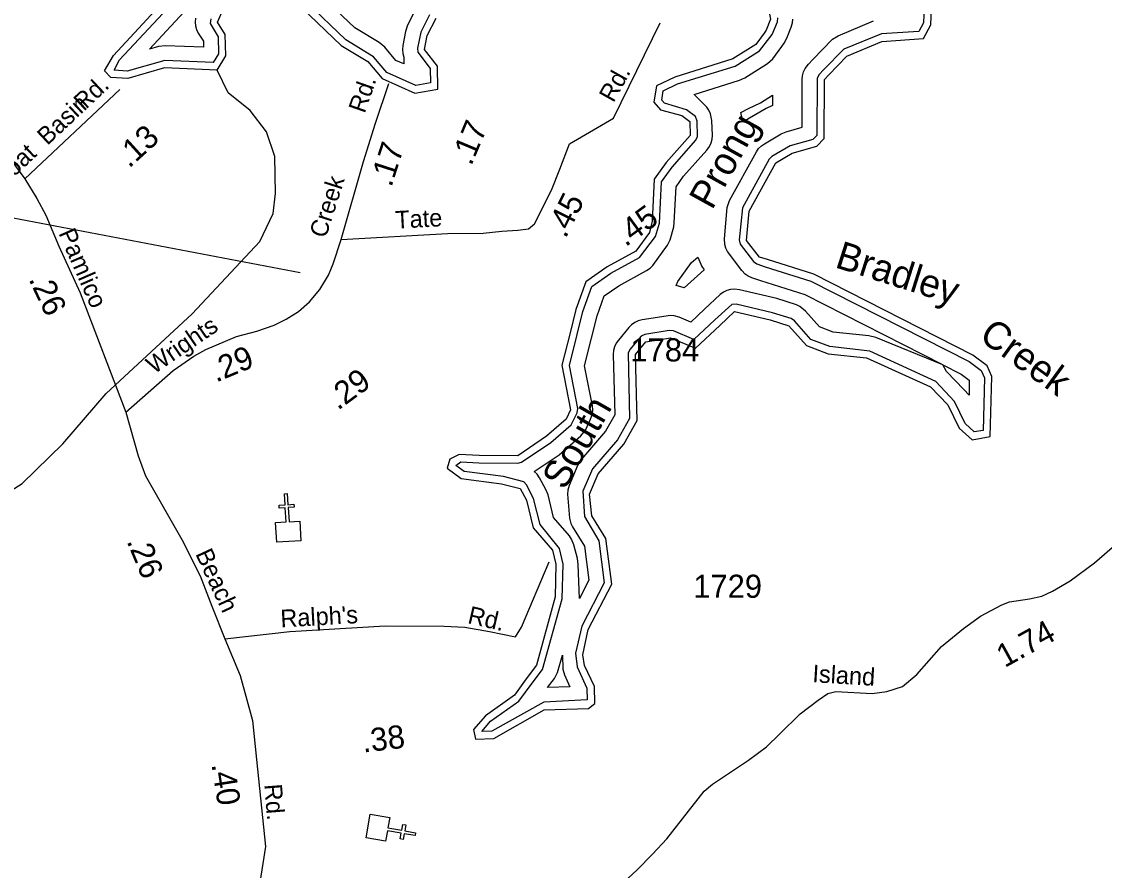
# Model space of a CAD drawing. Extents: x 2532689 to 2764727, y 536648 to 732970.
# Drawn here: x 2713417 to 2719274, y 608605 to 613194 of the extents above; entities that cross this region are included whole.
import ezdxf

# ---------------------------------------------------------------- set-up
doc = ezdxf.new("R2010")
doc.units = 0
for name, color, linetype in [('Exist Cultural Church CELL', 7, 'Continuous'), ('Exist Hydrographic Buffer Line', 7, 'Continuous'), ('Exist Hydrographic Creek Double Shore', 7, 'Continuous'), ('Exist Hydrographic Creek Single Shore', 7, 'Continuous'), ('Exist Hydrographic Creek Single Shore Label', 7, 'Continuous'), ('Exist Hydrographic River Shore', 7, 'Continuous'), ('Exist Road Secondary Mileage Hundredths English Label', 7, 'Continuous'), ('Exist Road Secondary Type 41 Attributed', 7, 'Continuous'), ('Exist Road Secondary Type 51 Attributed', 7, 'Continuous'), ('Exist Road Secondary Type 51 Label', 7, 'Continuous'), ('Exist Road Secondary Type 51 Number Label', 7, 'Continuous')]:
    doc.layers.add(name, color=color, linetype=linetype)

msp = doc.modelspace()

# ---------------------------------------------------------------- linework, layer by layer
at = {"layer": 'Exist Cultural Church CELL'}
for points in [[(2714790.4, 610485.5), (2714847.2, 610489), (2714842.6, 610565), (2714810.6, 610563.1), (2714809.7, 610579), (2714841.6, 610581), (2714838, 610641), (2714854, 610642), (2714857.6, 610581.9), (2714889.6, 610583.9), (2714890.5, 610567.9), (2714858.6, 610566), (2714863.2, 610490), (2714920.8, 610493.4), (2714927.2, 610387.1), (2714796.8, 610379.2)], [(2715407.9, 608891), (2715398.1, 608834.9), (2715473.1, 608821.7), (2715478.6, 608853.2), (2715494.4, 608850.4), (2715488.8, 608818.9), (2715548, 608808.5), (2715545.2, 608792.7), (2715486, 608803.1), (2715480.5, 608771.6), (2715464.7, 608774.4), (2715470.3, 608805.9), (2715395.3, 608819.1), (2715385.2, 608762.4), (2715280.3, 608780.8), (2715303, 608909.5)]]:
    msp.add_lwpolyline(points, close=True, dxfattribs=at)
at = {"layer": 'Exist Hydrographic Buffer Line'}
for points in [[(2715554.8, 613273), (2715503.9, 613173.9), (2715492.6, 613140.8), (2715478.7, 613064.7), (2715476.6, 613043), (2715478.5, 613022.2), (2715484, 613002), (2715484.6, 612965), (2715440.8, 612984.4), (2715381.7, 613055), (2715351.2, 613081.1), (2715218.9, 613160.3), (2715014.7, 613355.7)], [(2714439.7, 613208.7), (2714436.2, 613184.5), (2714479.1, 613112.1), (2714481.5, 613020.4), (2714452, 612973), (2714191.2, 612983.5), (2713987.6, 612926.7), (2713917.6, 612931.3), (2713946.1, 612987.4), (2714259, 613325.1)], [(2715623.3, 613231.2), (2715575.3, 613137.4), (2715557.4, 613050.3), (2715559.3, 613029.3), (2715625.9, 612939.8), (2715628, 612862.8), (2715549, 612849.2), (2715391.6, 612918.8), (2715320.4, 613003.7), (2715170.3, 613096.2), (2714959.5, 613297.9)], [(2718301.2, 613318.4), (2718295.9, 613187.4), (2718270.9, 613141.2), (2718067.9, 613127), (2717865.3, 613044.1), (2717754.2, 612933.1), (2717730.8, 612908.4), (2717720.3, 612887.7), (2717718.7, 612578.9), (2717696.7, 612556.8), (2717574.7, 612521.4), (2717475.5, 612464.6), (2717460.9, 612450.1), (2717316.8, 612187.5), (2717298.9, 612013.3), (2717304.1, 611990.1), (2717376, 611896.4), (2717394.1, 611883.4), (2717439.4, 611868.8), (2717686.5, 611790.6), (2718541.8, 611355.4), (2718607.6, 611307.5), (2718625.4, 611267.5), (2718617.8, 610984), (2718570.3, 610975.8)], [(2714357.5, 613212.3), (2714355.6, 613191.5), (2714357.5, 613170.7), (2714363, 613150.4), (2714371.8, 613131.5), (2714399.7, 613087.7), (2714400.5, 613055.1), (2714194.5, 613063.4), (2714156.5, 613058.8), (2714108.5, 613044.9), (2714317.7, 613270.7)], [(2716494.7, 611044.9), (2716504, 611074.1), (2716505.8, 611094.9), (2716504, 611115.7), (2716461.7, 611332.4), (2716500.1, 611482.1), (2716529.8, 611603.1), (2716568.8, 611711.2), (2716647.1, 611765.8), (2716797.2, 611847.7), (2716817.1, 611861.1), (2716831.8, 611875.9), (2716910.2, 611984.4), (2716925.5, 612013.5), (2716944.2, 612084.9), (2716947.5, 612108.4), (2716956.9, 612300.3), (2716997.7, 612357.6), (2717123.4, 612499.3), (2717137.8, 612519), (2717146.4, 612537.9), (2717151.9, 612558.1), (2717153.8, 612579), (2717150.7, 612659.1), (2717143.5, 612695.5), (2717134.7, 612714.4), (2717122.8, 612731.5), (2717108, 612746.3), (2717054.5, 612800.7), (2717300.4, 612877.6), (2717328.5, 612890.5), (2717451.5, 612967.8), (2717479.8, 612992.3), (2717529.4, 613059.8), (2717541.7, 613076.5), (2717556.7, 613104.3), (2717579.7, 613164.3), (2717586, 613186.4), (2717587.7, 613207.2)], [(2716845.2, 612031.2), (2716866.5, 612104.5), (2716878.2, 612327.6), (2716935, 612407.6), (2717063.8, 612552.4), (2717073.2, 612572), (2717070.7, 612655.9), (2717061.5, 612680.1), (2717012.5, 612717.7), (2716894.2, 612752.3), (2716879.2, 612769.9), (2716887.8, 612820.1), (2716965.3, 612856.7), (2717276.8, 612953.9), (2717409.1, 613035.6), (2717465, 613107.2), (2717476.9, 613123.7), (2717505, 613192.9), (2717507.3, 613214.2)], [(2718400.7, 611337.3), (2717655.9, 611716.2), (2717415.2, 611792.6), (2717366.8, 611808.2), (2717347.7, 611817), (2717330.5, 611829), (2717312.7, 611847.5), (2717234.8, 611950.1), (2717225.9, 611969), (2717220.4, 611989.3), (2717219.2, 612019.9), (2717233.5, 612189), (2717246.5, 612226), (2717391.8, 612490.2), (2717403.7, 612507.3), (2717418.5, 612522.1), (2717434.9, 612533.6), (2717524.9, 612586.4), (2717552.4, 612598.3), (2717638.9, 612623.3), (2717639.7, 612881.1), (2717641.4, 612901.6), (2717646.9, 612921.8), (2717655.7, 612940.8), (2717673, 612963.6), (2717696.5, 612988.4), (2717803.4, 613099.2), (2717834.1, 613117.8), (2718024.2, 613197.7)], [(2717320.3, 612650.2), (2717306.5, 612703), (2717348.2, 612724.9), (2717413.8, 612755), (2717479.4, 612796.3), (2717479.2, 612739.7), (2717443.9, 612724.4), (2717353.9, 612671.6), (2717320.3, 612650.2)], [(2718570.3, 610975.8), (2718521.5, 611020.3), (2718463.8, 611139), (2718362.6, 611247.2), (2718004.3, 611412.7), (2717788, 611436.6), (2717685.3, 611475.7), (2717596.7, 611576.2), (2717578.8, 611587.9), (2717477.8, 611619.9), (2717281.7, 611665.4), (2717259, 611664.1), (2717166.1, 611580.8), (2717053.3, 611474.5), (2716942.2, 611521.3), (2716920.2, 611524), (2716787.3, 611502.2), (2716768.1, 611493.3), (2716705.9, 611420.5), (2716697.3, 611401.7), (2716705.5, 611047.2), (2716640.7, 610932.6), (2716505.6, 610775.7), (2716452.1, 610655), (2716461.1, 610517.5), (2716539.2, 610386), (2716568.5, 610159), (2716446.3, 609925.3), (2716412.7, 609779.6), (2716422.3, 609705.6), (2716475, 609590.1), (2716476.3, 609526), (2716241.7, 609513.5), (2715960.4, 609357.6), (2715905.6, 609355.5), (2715953.8, 609411.3), (2716106, 609519.9), (2716179, 609616.6), (2716234.7, 609690.8), (2716341.4, 610072.9), (2716346.7, 610260), (2716326.6, 610345.5), (2716221.2, 610475.1), (2716186.5, 610615.5), (2716148, 610689.2), (2716132.8, 610704.7), (2716022.7, 610734.4), (2715810.1, 610761.3), (2715765.2, 610794.4), (2715792.2, 610813.3), (2715889.8, 610808.4), (2716100.4, 610806.9), (2716120.7, 610812.3), (2716279, 610918.5), (2716388.9, 611014.6), (2716421.9, 611078.2), (2716425.2, 611101.8), (2716379.7, 611334.7), (2716422.6, 611501.9), (2716452.9, 611626.3), (2716501.9, 611762.3), (2716604.6, 611833.9), (2716759, 611918), (2716845.2, 612031.2)], [(2717001.2, 611755.3), (2716958.1, 611766.7), (2716967, 611789.5), (2717040, 611890.9), (2717074.2, 611919.6), (2717096.1, 611870.1), (2717108.2, 611851.9), (2717001.2, 611755.3)], [(2718400.7, 611337.3), (2718037.3, 611485.6), (2717999.8, 611495.7), (2717806.4, 611515.2), (2717732.2, 611543.5), (2717656.8, 611629), (2717626.8, 611653.7), (2717607.8, 611662.5), (2717501.9, 611696.1), (2717299.8, 611743.4), (2717272.7, 611746.5), (2717252, 611744.7), (2717231.7, 611739.3), (2717212.8, 611730.4), (2717195.4, 611718.4), (2717111.3, 611638.9), (2717036.3, 611568.5), (2716973.5, 611595), (2716947.5, 611602.6), (2716926.8, 611604.4), (2716774.4, 611581.1), (2716752.7, 611575.4), (2716733.8, 611566.6), (2716716.4, 611554.6), (2716701.8, 611539.8), (2716644.8, 611471.9), (2716632.7, 611454.8), (2716623.9, 611435.8), (2716618.6, 611415.5), (2716616.7, 611394.7), (2716624.9, 611067.3), (2716574.9, 610978.9), (2716444.9, 610828.1), (2716425.2, 610796.7), (2716378.3, 610686.4), (2716370.5, 610660.1), (2716368.8, 610639.3), (2716381.3, 610509.4), (2716388.1, 610480.5), (2716396.7, 610461.5), (2716462.3, 610358.2), (2716485.9, 610173.8), (2716434.2, 610074.7), (2716426.9, 610258.2), (2716423, 610290.5), (2716404.1, 610365.2), (2716391.8, 610395.7), (2716379.7, 610412.8), (2716294.6, 610512.7), (2716264.3, 610634.7), (2716253.2, 610663.3), (2716218.3, 610727.5), (2716204.8, 610747.2), (2716190, 610762), (2716323.7, 610852.1), (2716441.8, 610954.4), (2716466.8, 610984.7), (2716494.7, 611044.9)], [(2718400.7, 611337.3), (2718499.7, 611287), (2718543.2, 611255.3), (2718541.8, 611173.8), (2718514.3, 611204.5), (2718420.2, 611302.6), (2718400.7, 611337.3)], [(2716262, 609594.1), (2716298.7, 609642.8), (2716315.5, 609673.8), (2716342, 609768.1), (2716343.6, 609692.1), (2716353.2, 609661.2), (2716383, 609597.3), (2716262, 609594.1)]]:
    msp.add_lwpolyline(points, dxfattribs=at)
at = {"layer": 'Exist Hydrographic Creek Double Shore'}
for points in [[(2717783.3, 612905.4), (2717880.7, 613007.2), (2718070.8, 613087.1), (2718295.7, 613102.8), (2718335.7, 613176.6), (2718340.8, 613311.4), (2718389.6, 613369.2), (2718505.7, 613380.4), (2718579.7, 613432.7), (2718559.8, 613533.7), (2718362.8, 613768.7), (2718317.6, 613895), (2718348.8, 614011.2), (2718453.8, 614113.9), (2718861.6, 614140.3), (2719159, 614356.6)], [(2717372.6, 613378.1), (2717396.8, 613378.4), (2717448.6, 613305), (2717467.7, 613207.2), (2717444.7, 613147.2), (2717432.6, 613130.8)], [(2717451.7, 611906.9), (2717407.8, 611920.9), (2717338.7, 612010.1), (2717351.6, 612168.2), (2717495.8, 612430.1), (2717585.8, 612483), (2717717.7, 612521.2), (2717758.7, 612562.3), (2717759.7, 612880.8), (2717783.3, 612905.4)]]:
    msp.add_lwpolyline(points, dxfattribs=at)
at = {"layer": 'Exist Hydrographic Creek Single Shore'}
msp.add_lwpolyline([(2712949.8, 609160), (2712143.7, 609383.6), (2712109.7, 609405.2), (2712115.8, 609481), (2712139.8, 609524.6), (2712200.7, 609766.8), (2712309.8, 610070), (2712365.8, 610170.8), (2713156.7, 610531), (2713419.8, 610696), (2713639.8, 610911.8), (2713874.8, 611183.9), (2714339.8, 611613.2), (2714704.8, 612005.5), (2714776.8, 612156.1), (2714789.7, 612265.1), (2714785.8, 612465.2), (2714740.7, 612598), (2714653.8, 612712.7), (2714534.6, 612809.7), (2714473.7, 612932.1)], dxfattribs=at)
at = {"layer": 'Exist Hydrographic River Shore'}
for points in [[(2714473.7, 612932.1), (2714189.7, 612943.5), (2713991.7, 612886.3), (2713899.8, 612892.4), (2713865.8, 612927.2), (2713913.7, 613011.1), (2714229.7, 613352.3), (2714317.7, 613529.9), (2714655.8, 613645.4), (2714856.8, 613640.3), (2715049.7, 613572.6), (2715211.7, 613441.2), (2715461.7, 613421.8), (2715576.7, 613508.5), (2715843.7, 613841), (2716243.7, 614159.3), (2716283.7, 614243), (2716358.8, 614246.1), (2716450.6, 614213.7), (2716529.8, 614075.6), (2716639.7, 613994.7), (2716807.6, 613939.1), (2717198.7, 613974.6), (2717348.4, 613910.9)], [(2714473.7, 612932.1), (2714521.7, 613009.5), (2714518.6, 613124.3), (2714475.8, 613191.5), (2714507.8, 613258.5)], [(2714931.8, 613269.1), (2715145.7, 613064.2), (2715289.6, 612978.1), (2715366.7, 612886), (2715543.7, 612807.8), (2715668.8, 612829.2), (2715665.7, 612953.8), (2715596.8, 613043), (2715610.8, 613119.2), (2715658.7, 613213)], [(2717432.6, 613130.8), (2717387.7, 613069.4), (2717264.7, 612992.1), (2716950.8, 612894.1), (2716851.7, 612847.4), (2716836.8, 612758.2), (2716871.8, 612716.9), (2716988.7, 612685.5), (2717030.7, 612654.4), (2717033.8, 612579), (2716903.8, 612432.5), (2716838.8, 612341.2), (2716827.7, 612114.2), (2716812.8, 612054.5), (2716739.8, 611953.1), (2716583.7, 611867.9), (2716468.7, 611787.8), (2716414.8, 611637.8), (2716383.8, 611511.8), (2716338.7, 611335.9), (2716385.8, 611094.9), (2716362.7, 611044.7), (2716256.7, 610951.8), (2716100.8, 610846.9), (2715891.7, 610848.4), (2715783.8, 610853.8), (2715733.8, 610828.9), (2715718.8, 610779), (2715794.7, 610722.9), (2716012.9, 610695.6), (2716112.7, 610670.1), (2716147.8, 610605.8), (2716184.7, 610456.3), (2716287.8, 610335.7), (2716306.7, 610260.9), (2716302.8, 610083.4), (2716202.7, 609714.9), (2716146.8, 609640.4), (2716082.8, 609552.5), (2715926.7, 609441.1), (2715861.7, 609366.2), (2715871.8, 609314.1), (2715971.8, 609318.1), (2716242.7, 609473.5), (2716483.9, 609480), (2716516.7, 609507.6), (2716514.8, 609599.4), (2716461.7, 609712.2), (2716451.7, 609771), (2716481.8, 609906.8), (2716609.8, 610151.6), (2716577.8, 610399.9), (2716500.7, 610521.6), (2716488.8, 610639.3), (2716535.7, 610749.6), (2716673.7, 610909.5), (2716745.7, 611037.2), (2716736.7, 611394.7), (2716793.7, 611462.7), (2716926.8, 611484.4), (2717061.7, 611427.5), (2717193.5, 611551.7)], [(2717193.5, 611551.7), (2717272.7, 611626.5), (2717465.7, 611581.7), (2717566.7, 611549.7), (2717661.7, 611441.9), (2717778.8, 611397.4), (2717987.7, 611376.3), (2718333.8, 611219.5), (2718427.8, 611121.5), (2718488.7, 610995.9), (2718557.8, 610933), (2718656.8, 610950.2), (2718665.8, 611275.5), (2718639.8, 611333.6), (2718562.7, 611389.6), (2717701.7, 611827.7), (2717451.7, 611906.9)]]:
    msp.add_lwpolyline(points, dxfattribs=at)
at = {"layer": 'Exist Road Secondary Type 41 Attributed'}
msp.add_line((2713433.6, 612344.3), (2713947.5, 612826.6), dxfattribs=at)
msp.add_lwpolyline([(2715145, 612015.8), (2715719.6, 612048.1), (2715914, 612050.6), (2716015, 612060.7), (2716100.8, 612065.8), (2716158.8, 612073.4), (2716191.6, 612101.1), (2716282.5, 612282.9), (2716327.9, 612396.5), (2716381, 612532.8), (2716618.2, 612671.6), (2716870.6, 613186.5)], dxfattribs=at)
at = {"layer": 'Exist Road Secondary Type 51 Attributed'}
for points in [[(2712067.8, 614152.7), (2712210.2, 613919), (2712304, 613707.7), (2712473.7, 613374.3), (2712804.7, 613021.5), (2713213.5, 612599.3), (2713357.5, 612446.9), (2713433.6, 612344.3)], [(2715145, 612015.8), (2715265.2, 612437), (2715331.6, 612644.4), (2715403.4, 612859.8)], [(2713433.6, 612344.3), (2713498.2, 612237.7), (2713547.9, 612147.9), (2713618.7, 611979.6), (2713733.2, 611726.6), (2713979.6, 611082.4)], [(2713979.6, 611082.4), (2714236.7, 611308), (2714347.6, 611385.5), (2714413.6, 611421.8), (2714578.7, 611490.8), (2714688.4, 611519.8), (2714783.1, 611553.2), (2714848.1, 611584.8), (2714914, 611626.9), (2714974.3, 611679.4), (2715029.2, 611745.9), (2715077, 611822.4), (2715102.8, 611884.5), (2715145, 612015.8)], [(2713979.6, 611082.4), (2714047.4, 610845.3), (2714087.6, 610738.3), (2714284.2, 610393.6), (2714381.9, 610196.6), (2714446.4, 610032.6), (2714515.9, 609857.1)], [(2716650.1, 608520.2), (2716747.3, 608607.4), (2716829.9, 608691.9), (2716907.2, 608774.5), (2717109.3, 609033.8), (2717153.8, 609071.1), (2717348.6, 609200.5), (2717445.8, 609272.3), (2717517.5, 609342.2), (2717627.9, 609450.8), (2717725.1, 609524.3), (2717777.8, 609560.7), (2717821.1, 609572.2), (2718017.3, 609560.8), (2718097, 609571.1), (2718182.5, 609599), (2718258.7, 609663.7), (2718392.3, 609815.7), (2718511, 609913.3), (2718603, 609978.9), (2718718.3, 610040.7), (2718760.1, 610056.1), (2718868.2, 610073.4), (2718935.4, 610087), (2718992.6, 610114.3), (2719088, 610170.6), (2719220.2, 610267.3), (2719342.8, 610374.5)], [(2714515.9, 609857.1), (2714867.5, 609896), (2715382.9, 609927.7), (2715702.5, 609924.8), (2715814.8, 609919.1), (2715947.2, 609896), (2716088.3, 609867.2), (2716120, 609919.1), (2716269.7, 610273.4)], [(2714515.9, 609857.1), (2714598.7, 609658.9), (2714664.9, 609415), (2714688.1, 609203.5), (2714736, 608733.3), (2714701.3, 608516.3), (2714656.6, 608355.7), (2714582.6, 608149.9), (2714514.3, 607955), (2714463.4, 607800.6)]]:
    msp.add_lwpolyline(points, dxfattribs=at)
at = {"layer": 'Exist Road Secondary Type 51 Number Label'}
msp.add_lwpolyline([(2714923, 611836), (2712952.6, 612210.8), (2711699.7, 612885.5)], dxfattribs=at)

# ---------------------------------------------------------------- texts
at = {"layer": 'Exist Hydrographic Creek Single Shore Label'}
for s, rotation, p in [('Prong', 61.17338, (2717151.9, 612170.8)), ('Bradley', 342.40739, (2717810.8, 611866.8)), ('Creek', 323.96022, (2718589.1, 611478.5)), ('South', 60.27623, (2716354.4, 610655.2))]:
    msp.add_text(s, height=150, rotation=rotation, dxfattribs=at).set_placement(p)
at = {"layer": 'Exist Road Secondary Mileage Hundredths English Label'}
for s, rotation, p in [('.17', 67.20362, (2715848.9, 612410)), ('.13', 42.34307, (2713997.9, 612398)), ('.17', 72.23833, (2715416.5, 612294.7)), ('.45', 63.43495, (2716359.6, 612017.8)), ('.45', 36.23986, (2716683.7, 611973.2)), ('.26', 295.28925, (2713452.8, 611801.4)), ('.29', 22.67254, (2714468.6, 611241.6)), ('.29', 36.23986, (2715127.8, 611089.3)), ('.26', 292.7997, (2713983.2, 610384.7)), ('1.74', 28.85553, (2718734.7, 609698.4)), ('.38', 6.73528, (2715264.8, 609241.6)), ('.40', 278.93247, (2714443.3, 609177.9))]:
    msp.add_text(s, height=125, rotation=rotation, dxfattribs=at).set_placement(p)
at = {"layer": 'Exist Road Secondary Type 51 Label'}
for s, rotation, p in [('Rd.', 60.79959, (2716618, 612751.3)), ('Rd.', 43.18319, (2713752.9, 612706.3)), ('Rd.', 70.70624, (2715272, 612693.8)), ('Boat  Basin', 43.18319, (2713313.6, 612294)), ('Creek', 72.25196, (2715061.6, 612018.4)), ('Tate', 2.93432, (2715440.4, 612074.5)), ('Pamlico', 293.56306, (2713614.7, 612050.2)), ('Wrights', 34.36664, (2714132.7, 611285.2)), ('Beach', 294.80652, (2714355, 610316.8)), ("Ralph's", 3.18223, (2714819.2, 609918.6)), ('Rd.', 347.02607, (2715824.9, 609942.4)), ('Island', 356.65843, (2717692.6, 609622.3)), ('Rd.', 274.48336, (2714729.5, 609068.9))]:
    msp.add_text(s, height=95, rotation=rotation, dxfattribs=at).set_placement(p)
at = {"layer": 'Exist Road Secondary Type 51 Number Label'}
for s, p in [('1784', (2716709.8, 611356.4)), ('1729', (2717050, 610078.5))]:
    msp.add_text(s, height=125, dxfattribs=at).set_placement(p)

doc.saveas('drawing.dxf')
